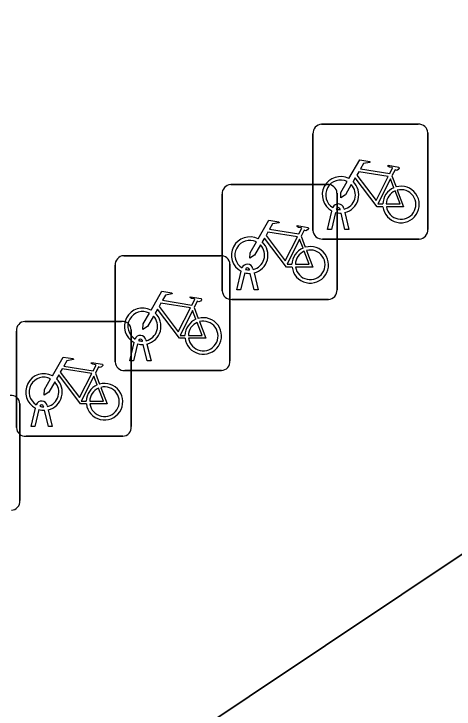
# Model space of a CAD drawing. Extents: x 158352 to 159489, y 383828 to 384603.
# Drawn here: x 158512.52 to 158516.35, y 384244.8 to 384250.85 of the extents above; entities that cross this region are included whole.
import ezdxf

# ---------------------------------------------------------------- set-up
doc = ezdxf.new("R2010")
doc.units = 0
for name, color, linetype in [('IMGEO_Fietsenrek', 7, 'Continuous'), ('IMGEO_Groenvoorziening', 7, 'Continuous'), ('IMGEO_Parkeervlak_gesloten', 7, 'Continuous')]:
    doc.layers.add(name, color=color, linetype=linetype)

msp = doc.modelspace()

# ---------------------------------------------------------------- linework, layer by layer
at = {"layer": 'IMGEO_Fietsenrek'}
for p, q in [((158515.1929, 384249.8945), (158516.0338, 384249.8945)), ((158516.0338, 384249.8945), (158515.1929, 384249.8945)), ((158515.1185, 384248.9699), (158515.1185, 384249.8108)), ((158515.1185, 384249.8108), (158515.1185, 384248.9699)), ((158516.1175, 384249.8201), (158516.1175, 384248.9792)), ((158516.1175, 384248.9792), (158516.1175, 384249.8201)), ((158515.8052, 384249.4442), (158515.8415, 384249.349)), ((158514.4029, 384249.3695), (158515.2438, 384249.3695)), ((158515.2438, 384249.3695), (158514.4029, 384249.3695)), ((158514.3285, 384248.4449), (158514.3285, 384249.2858)), ((158514.3285, 384249.2858), (158514.3285, 384248.4449)), ((158515.3275, 384249.2951), (158515.3275, 384248.4542)), ((158515.3275, 384248.4542), (158515.3275, 384249.2951)), ((158515.2455, 384248.9793), (158515.2838, 384249.1393)), ((158515.3142, 384249.1271), (158515.2789, 384248.9793)), ((158515.3559, 384249.1509), (158515.3549, 384249.1552)), ((158515.397, 384248.9793), (158515.3631, 384249.121)), ((158515.3866, 384249.1624), (158515.3884, 384249.1545)), ((158515.3954, 384249.1253), (158515.4304, 384248.9793)), ((158515.2789, 384248.9793), (158515.2455, 384248.9793)), ((158515.4304, 384248.9793), (158515.397, 384248.9793)), ((158515.0152, 384248.9192), (158515.0515, 384248.824)), ((158516.0431, 384248.8955), (158515.2022, 384248.8955)), ((158515.2022, 384248.8955), (158516.0431, 384248.8955)), ((158513.4719, 384248.7505), (158514.3128, 384248.7505)), ((158514.3128, 384248.7505), (158513.4719, 384248.7505)), ((158513.3975, 384247.8259), (158513.3975, 384248.6668)), ((158513.3975, 384248.6668), (158513.3975, 384247.8259)), ((158514.3965, 384248.6761), (158514.3965, 384247.8352)), ((158514.3965, 384247.8352), (158514.3965, 384248.6761)), ((158514.5966, 384248.6374), (158514.5984, 384248.6295)), ((158514.4555, 384248.4543), (158514.4938, 384248.6143)), ((158514.5242, 384248.6021), (158514.4889, 384248.4543)), ((158514.5659, 384248.6259), (158514.5649, 384248.6302)), ((158514.607, 384248.4543), (158514.5731, 384248.596)), ((158514.6054, 384248.6003), (158514.6404, 384248.4543)), ((158514.4889, 384248.4543), (158514.4555, 384248.4543)), ((158514.6404, 384248.4543), (158514.607, 384248.4543)), ((158515.2531, 384248.3705), (158514.4122, 384248.3705)), ((158514.4122, 384248.3705), (158515.2531, 384248.3705)), ((158514.0842, 384248.3002), (158514.1205, 384248.205)), ((158512.6129, 384248.1785), (158513.4538, 384248.1785)), ((158513.4538, 384248.1785), (158512.6129, 384248.1785)), ((158512.5385, 384247.2539), (158512.5385, 384248.0948)), ((158512.5385, 384248.0948), (158512.5385, 384247.2539)), ((158513.5375, 384248.1041), (158513.5375, 384247.2632)), ((158513.5375, 384247.2632), (158513.5375, 384248.1041)), ((158513.5245, 384247.8353), (158513.5628, 384247.9953)), ((158513.5932, 384247.9831), (158513.5579, 384247.8353)), ((158513.6349, 384248.0069), (158513.6339, 384248.0112)), ((158513.676, 384247.8353), (158513.6421, 384247.977)), ((158513.6656, 384248.0184), (158513.6674, 384248.0105)), ((158513.6744, 384247.9813), (158513.7094, 384247.8353)), ((158513.5579, 384247.8353), (158513.5245, 384247.8353)), ((158513.7094, 384247.8353), (158513.676, 384247.8353)), ((158514.3221, 384247.7515), (158513.4812, 384247.7515)), ((158513.4812, 384247.7515), (158514.3221, 384247.7515)), ((158513.2252, 384247.7282), (158513.2615, 384247.633)), ((158512.5685, 384247.4601), (158512.5685, 384246.6192)), ((158512.5685, 384246.6192), (158512.5685, 384247.4601)), ((158512.7759, 384247.4349), (158512.7749, 384247.4392)), ((158512.8066, 384247.4464), (158512.8084, 384247.4385)), ((158512.6655, 384247.2633), (158512.7038, 384247.4233)), ((158512.7342, 384247.4111), (158512.6989, 384247.2633)), ((158512.817, 384247.2633), (158512.7831, 384247.405)), ((158512.8154, 384247.4093), (158512.8504, 384247.2633)), ((158512.6989, 384247.2633), (158512.6655, 384247.2633)), ((158512.8504, 384247.2633), (158512.817, 384247.2633)), ((158513.4631, 384247.1795), (158512.6222, 384247.1795)), ((158512.6222, 384247.1795), (158513.4631, 384247.1795))]:
    msp.add_line(p, q, dxfattribs=at)
for points in [[(158515.4311, 384249.4212), (158515.5258, 384249.5847), (158515.612, 384249.5709), (158515.6137, 384249.5622), (158515.5576, 384249.5513), (158515.5314, 384249.506), (158515.7866, 384249.4652)], [(158515.7866, 384249.4652), (158515.8116, 384249.514), (158515.8065, 384249.518), (158515.7833, 384249.5217), (158515.7706, 384249.5292), (158515.7696, 384249.5323), (158515.7718, 384249.5369), (158515.8666, 384249.5218), (158515.8689, 384249.5115), (158515.8595, 384249.4991), (158515.8471, 384249.4927), (158515.8326, 384249.4989), (158515.8052, 384249.4442)], [(158515.7268, 384249.1765), (158515.6771, 384249.1766), (158515.4864, 384249.4283), (158515.4674, 384249.3955)], [(158515.7737, 384249.44), (158515.5169, 384249.481), (158515.5002, 384249.4522), (158515.6672, 384249.2319), (158515.7737, 384249.44)], [(158515.4518, 384249.3687), (158515.4002, 384249.2795), (158515.3603, 384249.2535), (158515.3615, 384249.301), (158515.416, 384249.3952)], [(158515.8217, 384249.342), (158515.7924, 384249.4188), (158515.683, 384249.2007), (158515.7257, 384249.2006)], [(158515.7557, 384249.2005), (158515.8756, 384249.2003), (158515.8324, 384249.3139)], [(158515.8522, 384249.3208), (158515.9072, 384249.1762), (158515.7571, 384249.1765)], [(158514.6411, 384248.8962), (158514.7358, 384249.0597), (158514.822, 384249.0459), (158514.8237, 384249.0372), (158514.7676, 384249.0263), (158514.7414, 384248.981), (158514.9966, 384248.9402)], [(158514.9966, 384248.9402), (158515.0216, 384248.989), (158515.0165, 384248.993), (158514.9933, 384248.9967), (158514.9806, 384249.0042), (158514.9796, 384249.0073), (158514.9818, 384249.0119), (158515.0766, 384248.9968), (158515.0789, 384248.9865), (158515.0695, 384248.9741), (158515.0571, 384248.9677), (158515.0426, 384248.9739), (158515.0152, 384248.9192)], [(158514.9837, 384248.915), (158514.7269, 384248.956), (158514.7102, 384248.9272), (158514.8772, 384248.7069), (158514.9837, 384248.915)], [(158514.9368, 384248.6515), (158514.8871, 384248.6516), (158514.6964, 384248.9033), (158514.6774, 384248.8705)], [(158515.0317, 384248.817), (158515.0024, 384248.8938), (158514.893, 384248.6757), (158514.9357, 384248.6756)], [(158514.6618, 384248.8437), (158514.6102, 384248.7545), (158514.5703, 384248.7285), (158514.5715, 384248.776), (158514.626, 384248.8702)], [(158514.9657, 384248.6755), (158515.0856, 384248.6753), (158515.0424, 384248.7889)], [(158515.0622, 384248.7958), (158515.1172, 384248.6512), (158514.9671, 384248.6515)], [(158513.7101, 384248.2772), (158513.8048, 384248.4407), (158513.891, 384248.4269), (158513.8927, 384248.4182), (158513.8366, 384248.4073), (158513.8104, 384248.362), (158514.0656, 384248.3212)], [(158514.0527, 384248.296), (158513.7959, 384248.337), (158513.7792, 384248.3082), (158513.9462, 384248.0879), (158514.0527, 384248.296)], [(158514.0656, 384248.3212), (158514.0906, 384248.37), (158514.0855, 384248.374), (158514.0623, 384248.3777), (158514.0496, 384248.3852), (158514.0486, 384248.3883), (158514.0508, 384248.3929), (158514.1456, 384248.3778), (158514.1479, 384248.3675), (158514.1385, 384248.3551), (158514.1261, 384248.3487), (158514.1116, 384248.3549), (158514.0842, 384248.3002)], [(158514.0058, 384248.0325), (158513.9561, 384248.0326), (158513.7654, 384248.2843), (158513.7464, 384248.2515)], [(158514.1007, 384248.198), (158514.0714, 384248.2748), (158513.962, 384248.0567), (158514.0047, 384248.0566)], [(158513.7308, 384248.2247), (158513.6792, 384248.1355), (158513.6393, 384248.1095), (158513.6405, 384248.157), (158513.695, 384248.2512)], [(158514.0347, 384248.0565), (158514.1546, 384248.0563), (158514.1114, 384248.1699)], [(158514.1312, 384248.1768), (158514.1862, 384248.0322), (158514.0361, 384248.0325)], [(158512.8511, 384247.7052), (158512.9458, 384247.8687), (158513.032, 384247.8549), (158513.0337, 384247.8462), (158512.9776, 384247.8353), (158512.9514, 384247.79), (158513.2066, 384247.7492)], [(158513.2066, 384247.7492), (158513.2316, 384247.798), (158513.2265, 384247.802), (158513.2033, 384247.8057), (158513.1906, 384247.8132), (158513.1896, 384247.8163), (158513.1918, 384247.8209), (158513.2866, 384247.8058), (158513.2889, 384247.7955), (158513.2795, 384247.7831), (158513.2671, 384247.7767), (158513.2526, 384247.7829), (158513.2252, 384247.7282)], [(158513.1937, 384247.724), (158512.9369, 384247.765), (158512.9202, 384247.7362), (158513.0872, 384247.5159), (158513.1937, 384247.724)], [(158512.8718, 384247.6527), (158512.8202, 384247.5635), (158512.7803, 384247.5375), (158512.7815, 384247.585), (158512.836, 384247.6792)], [(158513.1468, 384247.4605), (158513.0971, 384247.4606), (158512.9064, 384247.7123), (158512.8874, 384247.6795)], [(158513.2417, 384247.626), (158513.2124, 384247.7028), (158513.103, 384247.4847), (158513.1457, 384247.4846)], [(158513.1757, 384247.4845), (158513.2956, 384247.4843), (158513.2524, 384247.5979)], [(158513.2722, 384247.6048), (158513.3272, 384247.4602), (158513.1771, 384247.4605)]]:
    msp.add_lwpolyline(points, dxfattribs=at)
for centre, radius, start, end in [((158515.1962, 384249.8166), 0.0779, 92.4484, 184.28452), ((158515.1962, 384249.8166), 0.0779, 92.4484, 184.28452), ((158516.0396, 384249.8168), 0.0779, 2.4484, 94.28452), ((158516.0396, 384249.8168), 0.0779, 2.4484, 94.28452), ((158515.3581, 384249.2799), 0.159, 62.67661, 242.13685), ((158514.4062, 384249.2916), 0.0779, 92.4484, 184.28452), ((158514.4062, 384249.2916), 0.0779, 92.4484, 184.28452), ((158515.3581, 384249.2799), 0.129, 63.31916, 238.90302), ((158515.2496, 384249.2918), 0.0779, 2.4484, 94.28452), ((158515.2496, 384249.2918), 0.0779, 2.4484, 94.28452), ((158515.3581, 384249.2799), 0.129, 283.60429, 43.43025), ((158515.3581, 384249.2799), 0.159, 283.5766, 46.60424), ((158515.8847, 384249.1959), 0.159, 113.3408, 178.32165), ((158515.8847, 384249.1959), 0.159, 187.0065, 105.77075), ((158515.8847, 384249.1959), 0.129, 113.92302, 177.95563), ((158515.8847, 384249.1959), 0.129, 188.67146, 104.58832), ((158515.3379, 384249.1513), 0.0499, 12.8025, 158.69338), ((158515.3581, 384249.2799), 0.159, 253.99666, 271.78671), ((158515.3379, 384249.1513), 0.0174, 12.8025, 163.45023), ((158515.3581, 384249.2799), 0.129, 253.41502, 269.02044), ((158515.1964, 384248.9732), 0.0779, 182.4484, 274.28452), ((158515.1964, 384248.9732), 0.0779, 182.4484, 274.28452), ((158516.0398, 384248.9734), 0.0779, 272.4484, 4.28452), ((158516.0398, 384248.9734), 0.0779, 272.4484, 4.28452), ((158514.5681, 384248.7549), 0.159, 62.67661, 242.13685), ((158514.5681, 384248.7549), 0.129, 63.31916, 238.90302), ((158514.5681, 384248.7549), 0.129, 283.60429, 43.43025), ((158514.5681, 384248.7549), 0.159, 283.5766, 46.60424), ((158515.0947, 384248.6709), 0.159, 187.0065, 105.77075), ((158515.0947, 384248.6709), 0.159, 113.3408, 178.32165), ((158515.0947, 384248.6709), 0.129, 113.92302, 177.95563), ((158515.0947, 384248.6709), 0.129, 188.67146, 104.58832), ((158513.4752, 384248.6726), 0.0779, 92.4484, 184.28452), ((158513.4752, 384248.6726), 0.0779, 92.4484, 184.28452), ((158514.3186, 384248.6728), 0.0779, 2.4484, 94.28452), ((158514.3186, 384248.6728), 0.0779, 2.4484, 94.28452), ((158514.5479, 384248.6263), 0.0499, 12.8025, 158.69338), ((158514.5479, 384248.6263), 0.0174, 12.8025, 163.45023), ((158514.5681, 384248.7549), 0.159, 253.99666, 271.78671), ((158514.5681, 384248.7549), 0.129, 253.41502, 269.02044), ((158514.4064, 384248.4482), 0.0779, 182.4484, 274.28452), ((158514.4064, 384248.4482), 0.0779, 182.4484, 274.28452), ((158515.2498, 384248.4484), 0.0779, 272.4484, 4.28452), ((158515.2498, 384248.4484), 0.0779, 272.4484, 4.28452), ((158513.6371, 384248.1359), 0.159, 62.67661, 242.13685), ((158513.6371, 384248.1359), 0.129, 63.31916, 238.90302), ((158513.6371, 384248.1359), 0.129, 283.60429, 43.43025), ((158513.6371, 384248.1359), 0.159, 283.5766, 46.60424), ((158512.6162, 384248.1006), 0.0779, 92.4484, 184.28452), ((158512.6162, 384248.1006), 0.0779, 92.4484, 184.28452), ((158513.4596, 384248.1008), 0.0779, 2.4484, 94.28452), ((158513.4596, 384248.1008), 0.0779, 2.4484, 94.28452), ((158514.1637, 384248.0519), 0.159, 113.3408, 178.32165), ((158514.1637, 384248.0519), 0.159, 187.0065, 105.77075), ((158514.1637, 384248.0519), 0.129, 113.92302, 177.95563), ((158514.1637, 384248.0519), 0.129, 188.67146, 104.58832), ((158513.6169, 384248.0073), 0.0499, 12.8025, 158.69338), ((158513.6371, 384248.1359), 0.159, 253.99666, 271.78671), ((158513.6169, 384248.0073), 0.0174, 12.8025, 163.45023), ((158513.6371, 384248.1359), 0.129, 253.41502, 269.02044), ((158513.4754, 384247.8292), 0.0779, 182.4484, 274.28452), ((158513.4754, 384247.8292), 0.0779, 182.4484, 274.28452), ((158514.3188, 384247.8294), 0.0779, 272.4484, 4.28452), ((158514.3188, 384247.8294), 0.0779, 272.4484, 4.28452), ((158512.7781, 384247.5639), 0.159, 62.67661, 242.13685), ((158512.7781, 384247.5639), 0.129, 63.31916, 238.90302), ((158512.7781, 384247.5639), 0.159, 283.5766, 46.60424), ((158512.7781, 384247.5639), 0.129, 283.60429, 43.43025), ((158513.3047, 384247.4799), 0.159, 113.3408, 178.32165), ((158513.3047, 384247.4799), 0.159, 187.0065, 105.77075), ((158513.3047, 384247.4799), 0.129, 188.67146, 104.58832), ((158513.3047, 384247.4799), 0.129, 113.92302, 177.95563), ((158512.4906, 384247.4568), 0.0779, 2.4484, 94.28452), ((158512.4906, 384247.4568), 0.0779, 2.4484, 94.28452), ((158512.7579, 384247.4353), 0.0499, 12.8025, 158.69338), ((158512.7579, 384247.4353), 0.0174, 12.8025, 163.45023), ((158512.7781, 384247.5639), 0.129, 253.41502, 269.02044), ((158512.7781, 384247.5639), 0.159, 253.99666, 271.78671), ((158512.6164, 384247.2572), 0.0779, 182.4484, 274.28452), ((158512.6164, 384247.2572), 0.0779, 182.4484, 274.28452), ((158513.4598, 384247.2574), 0.0779, 272.4484, 4.28452), ((158513.4598, 384247.2574), 0.0779, 272.4484, 4.28452), ((158512.4908, 384246.6134), 0.0779, 272.4484, 4.28452), ((158512.4908, 384246.6134), 0.0779, 272.4484, 4.28452)]:
    msp.add_arc(centre, radius, start, end, dxfattribs=at)
at = {"layer": 'IMGEO_Groenvoorziening'}
msp.add_lwpolyline([(158530.729, 384289.034), (158517.35, 384279.873), (158534.419, 384254.54), (158534.353, 384254.495), (158535.196, 384253.223), (158532.976, 384251.757), (158527.215, 384248.098), (158525.066, 384251.353), (158523.017, 384250), (158522.563, 384249.7), (158524.733, 384246.459), (158520.378, 384243.544), (158520.209, 384243.789), (158517.893, 384247.139), (158510.568, 384242.247), (158509.868, 384241.779), (158509.616, 384241.611), (158507.167, 384245.175), (158503.146, 384242.594)], dxfattribs=at)
at = {"layer": 'IMGEO_Parkeervlak_gesloten'}
msp.add_lwpolyline([(158507.781, 384271.779), (158505.428, 384270.27), (158488.719, 384295.389), (158484.352, 384292.303), (158479.939, 384289.185), (158478.902, 384288.452), (158500, 384257.671), (158505.258, 384250), (158510.568, 384242.247), (158517.893, 384247.139), (158520.209, 384243.789), (158520.378, 384243.544), (158524.733, 384246.459), (158522.563, 384249.7), (158522.362, 384250)], close=True, dxfattribs=at)

doc.saveas('drawing.dxf')
